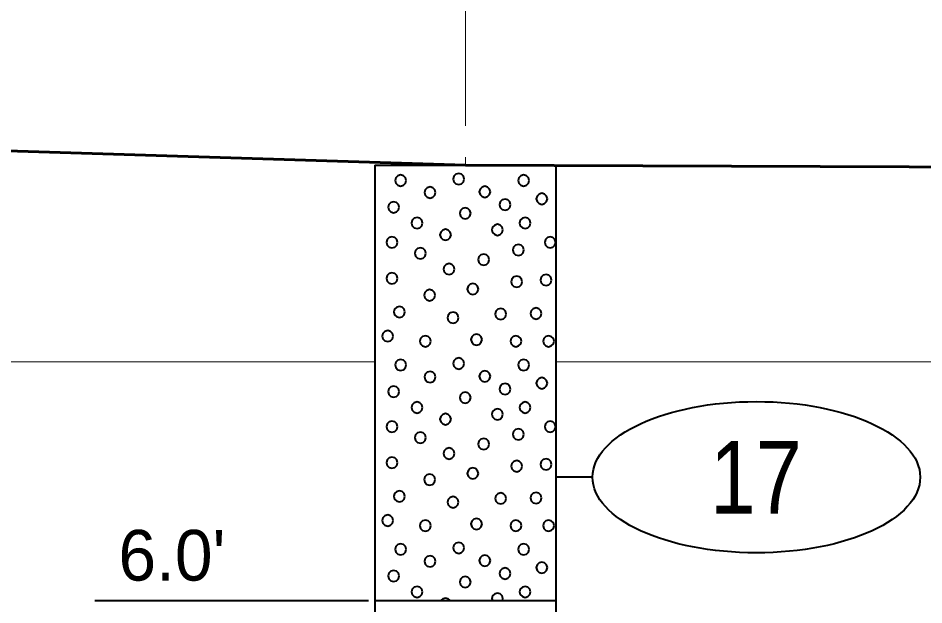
# Model space of a CAD drawing. Extents: x -76 to 974, y -1080 to -735.
# Drawn here: x 752.58 to 765.06, y -935.44 to -927.35 of the extents above; entities that cross this region are included whole.
import ezdxf
from ezdxf.enums import TextEntityAlignment as Align

# ---------------------------------------------------------------- set-up
doc = ezdxf.new("R2010")
doc.units = 0
doc.header["$LTSCALE"] = 0.36
doc.linetypes.add('DOT_DASHED', pattern=[7.7, 5, -1.2, 0.3, -1.2])
doc.linetypes.add('LONG_DASHED', pattern=[7.5, 6, -1.5])
for name, color, linetype, lineweight in [('27', 7, 'Continuous', 40), ('28', 7, 'LONG_DASHED', 60), ('7', 7, 'Continuous', 13)]:
    doc.layers.add(name, color=color, linetype=linetype, lineweight=lineweight)

msp = doc.modelspace()

# ---------------------------------------------------------------- linework, layer by layer
at = {"layer": '27'}
for p, q in [((757.4958, -929.3789), (757.4958, -935.3789)), ((757.4958, -929.3789), (759.9958, -929.3789)), ((759.9958, -935.3789), (759.9958, -929.3789)), ((760.4958, -933.6789), (759.9958, -933.6789)), ((753.6395, -935.3789), (757.4069, -935.3789)), ((757.4958, -935.3789), (759.9958, -935.3789)), ((757.4958, -935.3789), (757.4958, -941.3789)), ((759.9958, -941.3789), (759.9958, -935.3789))]:
    msp.add_line(p, q, dxfattribs=at)
for points in [[(757.9277, -929.5916), (757.9175, -929.5535), (757.8896, -929.5256), (757.8515, -929.5154), (757.8134, -929.5256), (757.7855, -929.5535), (757.7753, -929.5916), (757.7855, -929.6297), (757.8134, -929.6575), (757.8515, -929.6678), (757.8896, -929.6575), (757.9175, -929.6297)], [(758.7287, -929.572), (758.7184, -929.5339), (758.6906, -929.506), (758.6525, -929.4958), (758.6144, -929.506), (758.5865, -929.5339), (758.5763, -929.572), (758.5865, -929.6101), (758.6144, -929.638), (758.6525, -929.6482), (758.6906, -929.638), (758.7184, -929.6101)], [(759.6223, -929.5916), (759.6121, -929.5535), (759.5842, -929.5256), (759.5461, -929.5154), (759.508, -929.5256), (759.4801, -929.5535), (759.4699, -929.5916), (759.4801, -929.6297), (759.508, -929.6576), (759.5461, -929.6678), (759.5842, -929.6576), (759.6121, -929.6297)], [(758.3326, -929.7568), (758.3224, -929.7187), (758.2945, -929.6908), (758.2564, -929.6806), (758.2183, -929.6908), (758.1904, -929.7187), (758.1802, -929.7568), (758.1904, -929.7949), (758.2183, -929.8228), (758.2564, -929.833), (758.2945, -929.8228), (758.3224, -929.7949)], [(759.0877, -929.7478), (759.0775, -929.7097), (759.0496, -929.6818), (759.0115, -929.6716), (758.9734, -929.6818), (758.9455, -929.7097), (758.9353, -929.7478), (758.9455, -929.7859), (758.9734, -929.8138), (759.0115, -929.824), (759.0496, -929.8138), (759.0775, -929.7859)], [(759.8732, -929.8437), (759.863, -929.8056), (759.8351, -929.7777), (759.797, -929.7675), (759.7589, -929.7777), (759.731, -929.8056), (759.7208, -929.8437), (759.731, -929.8818), (759.7589, -929.9097), (759.797, -929.9199), (759.8351, -929.9097), (759.863, -929.8818)], [(757.8315, -929.9594), (757.8213, -929.9213), (757.7934, -929.8934), (757.7553, -929.8832), (757.7172, -929.8934), (757.6893, -929.9213), (757.6791, -929.9594), (757.6893, -929.9975), (757.7172, -930.0254), (757.7553, -930.0356), (757.7934, -930.0254), (757.8213, -929.9975)], [(759.3659, -929.9251), (759.3557, -929.887), (759.3278, -929.8591), (759.2897, -929.8489), (759.2516, -929.8591), (759.2237, -929.887), (759.2135, -929.9251), (759.2237, -929.9632), (759.2516, -929.9911), (759.2897, -930.0013), (759.3278, -929.9911), (759.3557, -929.9632)], [(758.8176, -930.0426), (758.8074, -930.0045), (758.7795, -929.9766), (758.7414, -929.9664), (758.7033, -929.9766), (758.6754, -930.0045), (758.6652, -930.0426), (758.6754, -930.0807), (758.7033, -930.1086), (758.7414, -930.1188), (758.7795, -930.1086), (758.8074, -930.0807)], [(758.1544, -930.1781), (758.1442, -930.14), (758.1163, -930.1121), (758.0782, -930.1019), (758.0401, -930.1121), (758.0122, -930.14), (758.002, -930.1781), (758.0122, -930.2162), (758.0401, -930.2441), (758.0782, -930.2543), (758.1163, -930.2441), (758.1442, -930.2162)], [(759.6431, -930.1781), (759.6329, -930.14), (759.605, -930.1121), (759.5669, -930.1019), (759.5288, -930.1121), (759.5009, -930.14), (759.4907, -930.1781), (759.5009, -930.2162), (759.5288, -930.2441), (759.5669, -930.2543), (759.605, -930.2441), (759.6329, -930.2162)], [(758.546, -930.3395), (758.5358, -930.3014), (758.5079, -930.2735), (758.4698, -930.2633), (758.4317, -930.2735), (758.4038, -930.3014), (758.3936, -930.3395), (758.4038, -930.3776), (758.4317, -930.4055), (758.4698, -930.4157), (758.5079, -930.4055), (758.5358, -930.3776)], [(759.2617, -930.2709), (759.2515, -930.2328), (759.2236, -930.2049), (759.1855, -930.1947), (759.1474, -930.2049), (759.1195, -930.2328), (759.1093, -930.2709), (759.1195, -930.309), (759.1474, -930.3369), (759.1855, -930.3471), (759.2236, -930.3369), (759.2515, -930.309)], [(757.8086, -930.4438), (757.7984, -930.4057), (757.7705, -930.3778), (757.7324, -930.3676), (757.6943, -930.3778), (757.6664, -930.4057), (757.6562, -930.4438), (757.6664, -930.4819), (757.6943, -930.5097), (757.7324, -930.52), (757.7705, -930.5097), (757.7984, -930.4819)], [(759.9889, -930.4438), (759.9786, -930.4057), (759.9508, -930.3778), (759.9127, -930.3676), (759.8746, -930.3778), (759.8467, -930.4057), (759.8365, -930.4438), (759.8467, -930.4819), (759.8746, -930.5097), (759.9127, -930.52), (759.9508, -930.5097), (759.9786, -930.4819)], [(758.2002, -930.5938), (758.19, -930.5557), (758.1621, -930.5278), (758.124, -930.5176), (758.0859, -930.5278), (758.058, -930.5557), (758.0478, -930.5938), (758.058, -930.6319), (758.0859, -930.6598), (758.124, -930.67), (758.1621, -930.6598), (758.19, -930.6319)], [(759.5503, -930.548), (759.5401, -930.5099), (759.5122, -930.482), (759.4741, -930.4718), (759.436, -930.482), (759.4081, -930.5099), (759.3979, -930.548), (759.4081, -930.5861), (759.436, -930.614), (759.4741, -930.6242), (759.5122, -930.614), (759.5401, -930.5861)], [(759.0723, -930.6815), (759.0621, -930.6434), (759.0342, -930.6155), (758.9961, -930.6053), (758.958, -930.6155), (758.9301, -930.6434), (758.9199, -930.6815), (758.9301, -930.7196), (758.958, -930.7475), (758.9961, -930.7577), (759.0342, -930.7475), (759.0621, -930.7196)], [(758.5943, -930.8124), (758.5841, -930.7743), (758.5562, -930.7464), (758.5181, -930.7362), (758.48, -930.7464), (758.4521, -930.7743), (758.4419, -930.8124), (758.4521, -930.8505), (758.48, -930.8784), (758.5181, -930.8886), (758.5562, -930.8784), (758.5841, -930.8505)], [(757.8086, -930.9396), (757.7984, -930.9015), (757.7705, -930.8736), (757.7324, -930.8634), (757.6943, -930.8736), (757.6664, -930.9015), (757.6562, -930.9396), (757.6664, -930.9777), (757.6943, -931.0055), (757.7324, -931.0158), (757.7705, -931.0055), (757.7984, -930.9777)], [(759.5274, -930.9866), (759.5172, -930.9485), (759.4893, -930.9206), (759.4512, -930.9104), (759.4131, -930.9206), (759.3852, -930.9485), (759.375, -930.9866), (759.3852, -931.0247), (759.4131, -931.0526), (759.4512, -931.0628), (759.4893, -931.0526), (759.5172, -931.0247)], [(759.9316, -930.9624), (759.9214, -930.9243), (759.8935, -930.8964), (759.8554, -930.8862), (759.8173, -930.8964), (759.7895, -930.9243), (759.7792, -930.9624), (759.7895, -931.0005), (759.8173, -931.0284), (759.8554, -931.0386), (759.8935, -931.0284), (759.9214, -931.0005)], [(758.9223, -931.087), (758.912, -931.0489), (758.8842, -931.021), (758.8461, -931.0108), (758.808, -931.021), (758.7801, -931.0489), (758.7699, -931.087), (758.7801, -931.1251), (758.808, -931.153), (758.8461, -931.1632), (758.8842, -931.153), (758.912, -931.1251)], [(758.3273, -931.1709), (758.3171, -931.1328), (758.2892, -931.1049), (758.2511, -931.0947), (758.213, -931.1049), (758.1851, -931.1328), (758.1749, -931.1709), (758.1851, -931.209), (758.213, -931.2369), (758.2511, -931.2471), (758.2892, -931.2369), (758.3171, -931.209)], [(757.9116, -931.4023), (757.9014, -931.3642), (757.8735, -931.3363), (757.8354, -931.3261), (757.7973, -931.3363), (757.7694, -931.3642), (757.7592, -931.4023), (757.7694, -931.4404), (757.7973, -931.4683), (757.8354, -931.4785), (757.8735, -931.4683), (757.9014, -931.4404)], [(758.6502, -931.4824), (758.64, -931.4443), (758.6121, -931.4164), (758.574, -931.4062), (758.5359, -931.4164), (758.508, -931.4443), (758.4978, -931.4824), (758.508, -931.5205), (758.5359, -931.5484), (758.574, -931.5586), (758.6121, -931.5484), (758.64, -931.5205)], [(759.3075, -931.4315), (759.2972, -931.3934), (759.2694, -931.3655), (759.2313, -931.3553), (759.1932, -931.3655), (759.1653, -931.3934), (759.1551, -931.4315), (759.1653, -931.4696), (759.1932, -931.4975), (759.2313, -931.5077), (759.2694, -931.4975), (759.2972, -931.4696)], [(759.7931, -931.4239), (759.7829, -931.3858), (759.755, -931.3579), (759.7169, -931.3477), (759.6788, -931.3579), (759.6509, -931.3858), (759.6407, -931.4239), (759.6509, -931.462), (759.6788, -931.4899), (759.7169, -931.5001), (759.755, -931.4899), (759.7829, -931.462)], [(757.7501, -931.7354), (757.7399, -931.6973), (757.712, -931.6694), (757.6739, -931.6592), (757.6358, -931.6694), (757.608, -931.6973), (757.5977, -931.7354), (757.608, -931.7735), (757.6358, -931.8014), (757.6739, -931.8116), (757.712, -931.8014), (757.7399, -931.7735)], [(758.2688, -931.8053), (758.2586, -931.7672), (758.2307, -931.7393), (758.1926, -931.7291), (758.1545, -931.7393), (758.1266, -931.7672), (758.1164, -931.8053), (758.1266, -931.8434), (758.1545, -931.8713), (758.1926, -931.8815), (758.2307, -931.8713), (758.2586, -931.8434)], [(758.9731, -931.7824), (758.9629, -931.7443), (758.935, -931.7164), (758.8969, -931.7062), (758.8588, -931.7164), (758.8309, -931.7443), (758.8207, -931.7824), (758.8309, -931.8205), (758.8588, -931.8484), (758.8969, -931.8586), (758.935, -931.8484), (758.9629, -931.8205)], [(759.5159, -931.8053), (759.5057, -931.7672), (759.4778, -931.7393), (759.4397, -931.7291), (759.4016, -931.7393), (759.3738, -931.7672), (759.3635, -931.8053), (759.3738, -931.8434), (759.4016, -931.8713), (759.4397, -931.8815), (759.4778, -931.8713), (759.5057, -931.8434)], [(759.966, -931.8053), (759.9558, -931.7672), (759.9279, -931.7393), (759.8898, -931.7291), (759.8517, -931.7393), (759.8238, -931.7672), (759.8136, -931.8053), (759.8238, -931.8434), (759.8517, -931.8713), (759.8898, -931.8815), (759.9279, -931.8713), (759.9558, -931.8434)], [(757.9277, -932.1316), (757.9175, -932.0935), (757.8896, -932.0656), (757.8515, -932.0554), (757.8134, -932.0656), (757.7855, -932.0935), (757.7753, -932.1316), (757.7855, -932.1697), (757.8134, -932.1975), (757.8515, -932.2078), (757.8896, -932.1975), (757.9175, -932.1697)], [(758.7287, -932.112), (758.7184, -932.0739), (758.6906, -932.046), (758.6525, -932.0358), (758.6144, -932.046), (758.5865, -932.0739), (758.5763, -932.112), (758.5865, -932.1501), (758.6144, -932.178), (758.6525, -932.1882), (758.6906, -932.178), (758.7184, -932.1501)], [(759.6223, -932.1316), (759.6121, -932.0935), (759.5842, -932.0656), (759.5461, -932.0554), (759.508, -932.0656), (759.4801, -932.0935), (759.4699, -932.1316), (759.4801, -932.1697), (759.508, -932.1976), (759.5461, -932.2078), (759.5842, -932.1976), (759.6121, -932.1697)], [(758.3326, -932.2968), (758.3224, -932.2587), (758.2945, -932.2308), (758.2564, -932.2206), (758.2183, -932.2308), (758.1904, -932.2587), (758.1802, -932.2968), (758.1904, -932.3349), (758.2183, -932.3628), (758.2564, -932.373), (758.2945, -932.3628), (758.3224, -932.3349)], [(759.0877, -932.2878), (759.0775, -932.2497), (759.0496, -932.2218), (759.0115, -932.2116), (758.9734, -932.2218), (758.9455, -932.2497), (758.9353, -932.2878), (758.9455, -932.3259), (758.9734, -932.3538), (759.0115, -932.364), (759.0496, -932.3538), (759.0775, -932.3259)], [(759.3659, -932.4651), (759.3557, -932.427), (759.3278, -932.3991), (759.2897, -932.3889), (759.2516, -932.3991), (759.2237, -932.427), (759.2135, -932.4651), (759.2237, -932.5032), (759.2516, -932.5311), (759.2897, -932.5413), (759.3278, -932.5311), (759.3557, -932.5032)], [(759.8732, -932.3837), (759.863, -932.3456), (759.8351, -932.3177), (759.797, -932.3075), (759.7589, -932.3177), (759.731, -932.3456), (759.7208, -932.3837), (759.731, -932.4218), (759.7589, -932.4497), (759.797, -932.4599), (759.8351, -932.4497), (759.863, -932.4218)], [(757.8315, -932.4994), (757.8213, -932.4613), (757.7934, -932.4334), (757.7553, -932.4232), (757.7172, -932.4334), (757.6893, -932.4613), (757.6791, -932.4994), (757.6893, -932.5375), (757.7172, -932.5654), (757.7553, -932.5756), (757.7934, -932.5654), (757.8213, -932.5375)], [(758.8176, -932.5826), (758.8074, -932.5445), (758.7795, -932.5166), (758.7414, -932.5064), (758.7033, -932.5166), (758.6754, -932.5445), (758.6652, -932.5826), (758.6754, -932.6207), (758.7033, -932.6486), (758.7414, -932.6588), (758.7795, -932.6486), (758.8074, -932.6207)], [(758.1544, -932.7181), (758.1442, -932.68), (758.1163, -932.6521), (758.0782, -932.6419), (758.0401, -932.6521), (758.0122, -932.68), (758.002, -932.7181), (758.0122, -932.7562), (758.0401, -932.7841), (758.0782, -932.7943), (758.1163, -932.7841), (758.1442, -932.7562)], [(759.6431, -932.7181), (759.6329, -932.68), (759.605, -932.6521), (759.5669, -932.6419), (759.5288, -932.6521), (759.5009, -932.68), (759.4907, -932.7181), (759.5009, -932.7562), (759.5288, -932.7841), (759.5669, -932.7943), (759.605, -932.7841), (759.6329, -932.7562)], [(759.2617, -932.8109), (759.2515, -932.7728), (759.2236, -932.7449), (759.1855, -932.7347), (759.1474, -932.7449), (759.1195, -932.7728), (759.1093, -932.8109), (759.1195, -932.849), (759.1474, -932.8769), (759.1855, -932.8871), (759.2236, -932.8769), (759.2515, -932.849)], [(757.8086, -932.9838), (757.7984, -932.9457), (757.7705, -932.9178), (757.7324, -932.9076), (757.6943, -932.9178), (757.6664, -932.9457), (757.6562, -932.9838), (757.6664, -933.0219), (757.6943, -933.0497), (757.7324, -933.06), (757.7705, -933.0497), (757.7984, -933.0219)], [(758.546, -932.8795), (758.5358, -932.8414), (758.5079, -932.8135), (758.4698, -932.8033), (758.4317, -932.8135), (758.4038, -932.8414), (758.3936, -932.8795), (758.4038, -932.9176), (758.4317, -932.9455), (758.4698, -932.9557), (758.5079, -932.9455), (758.5358, -932.9176)], [(759.9889, -932.9838), (759.9786, -932.9457), (759.9508, -932.9178), (759.9127, -932.9076), (759.8746, -932.9178), (759.8467, -932.9457), (759.8365, -932.9838), (759.8467, -933.0219), (759.8746, -933.0497), (759.9127, -933.06), (759.9508, -933.0497), (759.9786, -933.0219)], [(759.5503, -933.088), (759.5401, -933.0499), (759.5122, -933.022), (759.4741, -933.0118), (759.436, -933.022), (759.4081, -933.0499), (759.3979, -933.088), (759.4081, -933.1261), (759.436, -933.154), (759.4741, -933.1642), (759.5122, -933.154), (759.5401, -933.1261)], [(758.2002, -933.1338), (758.19, -933.0957), (758.1621, -933.0678), (758.124, -933.0576), (758.0859, -933.0678), (758.058, -933.0957), (758.0478, -933.1338), (758.058, -933.1719), (758.0859, -933.1998), (758.124, -933.21), (758.1621, -933.1998), (758.19, -933.1719)], [(759.0723, -933.2215), (759.0621, -933.1834), (759.0342, -933.1555), (758.9961, -933.1453), (758.958, -933.1555), (758.9301, -933.1834), (758.9199, -933.2215), (758.9301, -933.2596), (758.958, -933.2875), (758.9961, -933.2977), (759.0342, -933.2875), (759.0621, -933.2596)], [(758.5943, -933.3524), (758.5841, -933.3143), (758.5562, -933.2864), (758.5181, -933.2762), (758.48, -933.2864), (758.4521, -933.3143), (758.4419, -933.3524), (758.4521, -933.3905), (758.48, -933.4184), (758.5181, -933.4286), (758.5562, -933.4184), (758.5841, -933.3905)], [(757.8086, -933.4796), (757.7984, -933.4415), (757.7705, -933.4136), (757.7324, -933.4034), (757.6943, -933.4136), (757.6664, -933.4415), (757.6562, -933.4796), (757.6664, -933.5177), (757.6943, -933.5455), (757.7324, -933.5558), (757.7705, -933.5455), (757.7984, -933.5177)], [(759.5274, -933.5266), (759.5172, -933.4885), (759.4893, -933.4606), (759.4512, -933.4504), (759.4131, -933.4606), (759.3852, -933.4885), (759.375, -933.5266), (759.3852, -933.5647), (759.4131, -933.5926), (759.4512, -933.6028), (759.4893, -933.5926), (759.5172, -933.5647)], [(759.9316, -933.5024), (759.9214, -933.4643), (759.8935, -933.4364), (759.8554, -933.4262), (759.8173, -933.4364), (759.7895, -933.4643), (759.7792, -933.5024), (759.7895, -933.5405), (759.8173, -933.5684), (759.8554, -933.5786), (759.8935, -933.5684), (759.9214, -933.5405)], [(758.3273, -933.7109), (758.3171, -933.6728), (758.2892, -933.6449), (758.2511, -933.6347), (758.213, -933.6449), (758.1851, -933.6728), (758.1749, -933.7109), (758.1851, -933.749), (758.213, -933.7769), (758.2511, -933.7871), (758.2892, -933.7769), (758.3171, -933.749)], [(758.9223, -933.627), (758.912, -933.5889), (758.8842, -933.561), (758.8461, -933.5508), (758.808, -933.561), (758.7801, -933.5889), (758.7699, -933.627), (758.7801, -933.6651), (758.808, -933.693), (758.8461, -933.7032), (758.8842, -933.693), (758.912, -933.6651)], [(757.9116, -933.9423), (757.9014, -933.9042), (757.8735, -933.8763), (757.8354, -933.8661), (757.7973, -933.8763), (757.7694, -933.9042), (757.7592, -933.9423), (757.7694, -933.9804), (757.7973, -934.0083), (757.8354, -934.0185), (757.8735, -934.0083), (757.9014, -933.9804)], [(759.3075, -933.9715), (759.2972, -933.9334), (759.2694, -933.9055), (759.2313, -933.8953), (759.1932, -933.9055), (759.1653, -933.9334), (759.1551, -933.9715), (759.1653, -934.0096), (759.1932, -934.0375), (759.2313, -934.0477), (759.2694, -934.0375), (759.2972, -934.0096)], [(759.7931, -933.9639), (759.7829, -933.9258), (759.755, -933.8979), (759.7169, -933.8877), (759.6788, -933.8979), (759.6509, -933.9258), (759.6407, -933.9639), (759.6509, -934.002), (759.6788, -934.0299), (759.7169, -934.0401), (759.755, -934.0299), (759.7829, -934.002)], [(758.6502, -934.0224), (758.64, -933.9843), (758.6121, -933.9564), (758.574, -933.9462), (758.5359, -933.9564), (758.508, -933.9843), (758.4978, -934.0224), (758.508, -934.0605), (758.5359, -934.0884), (758.574, -934.0986), (758.6121, -934.0884), (758.64, -934.0605)], [(757.7501, -934.2754), (757.7399, -934.2373), (757.712, -934.2094), (757.6739, -934.1992), (757.6358, -934.2094), (757.608, -934.2373), (757.5977, -934.2754), (757.608, -934.3135), (757.6358, -934.3414), (757.6739, -934.3516), (757.712, -934.3414), (757.7399, -934.3135)], [(758.2688, -934.3453), (758.2586, -934.3072), (758.2307, -934.2793), (758.1926, -934.2691), (758.1545, -934.2793), (758.1266, -934.3072), (758.1164, -934.3453), (758.1266, -934.3834), (758.1545, -934.4113), (758.1926, -934.4215), (758.2307, -934.4113), (758.2586, -934.3834)], [(758.9731, -934.3224), (758.9629, -934.2843), (758.935, -934.2564), (758.8969, -934.2462), (758.8588, -934.2564), (758.8309, -934.2843), (758.8207, -934.3224), (758.8309, -934.3605), (758.8588, -934.3884), (758.8969, -934.3986), (758.935, -934.3884), (758.9629, -934.3605)], [(759.5159, -934.3453), (759.5057, -934.3072), (759.4778, -934.2793), (759.4397, -934.2691), (759.4016, -934.2793), (759.3738, -934.3072), (759.3635, -934.3453), (759.3738, -934.3834), (759.4016, -934.4113), (759.4397, -934.4215), (759.4778, -934.4113), (759.5057, -934.3834)], [(759.966, -934.3453), (759.9558, -934.3072), (759.9279, -934.2793), (759.8898, -934.2691), (759.8517, -934.2793), (759.8238, -934.3072), (759.8136, -934.3453), (759.8238, -934.3834), (759.8517, -934.4113), (759.8898, -934.4215), (759.9279, -934.4113), (759.9558, -934.3834)], [(757.9277, -934.6716), (757.9175, -934.6335), (757.8896, -934.6056), (757.8515, -934.5954), (757.8134, -934.6056), (757.7855, -934.6335), (757.7753, -934.6716), (757.7855, -934.7097), (757.8134, -934.7375), (757.8515, -934.7478), (757.8896, -934.7375), (757.9175, -934.7097)], [(758.7287, -934.652), (758.7184, -934.6139), (758.6906, -934.586), (758.6525, -934.5758), (758.6144, -934.586), (758.5865, -934.6139), (758.5763, -934.652), (758.5865, -934.6901), (758.6144, -934.718), (758.6525, -934.7282), (758.6906, -934.718), (758.7184, -934.6901)], [(759.6223, -934.6716), (759.6121, -934.6335), (759.5842, -934.6056), (759.5461, -934.5954), (759.508, -934.6056), (759.4801, -934.6335), (759.4699, -934.6716), (759.4801, -934.7097), (759.508, -934.7376), (759.5461, -934.7478), (759.5842, -934.7376), (759.6121, -934.7097)], [(758.3326, -934.8368), (758.3224, -934.7987), (758.2945, -934.7708), (758.2564, -934.7606), (758.2183, -934.7708), (758.1904, -934.7987), (758.1802, -934.8368), (758.1904, -934.8749), (758.2183, -934.9028), (758.2564, -934.913), (758.2945, -934.9028), (758.3224, -934.8749)], [(759.0877, -934.8278), (759.0775, -934.7897), (759.0496, -934.7618), (759.0115, -934.7516), (758.9734, -934.7618), (758.9455, -934.7897), (758.9353, -934.8278), (758.9455, -934.8659), (758.9734, -934.8938), (759.0115, -934.904), (759.0496, -934.8938), (759.0775, -934.8659)], [(759.8732, -934.9237), (759.863, -934.8856), (759.8351, -934.8577), (759.797, -934.8475), (759.7589, -934.8577), (759.731, -934.8856), (759.7208, -934.9237), (759.731, -934.9618), (759.7589, -934.9897), (759.797, -934.9999), (759.8351, -934.9897), (759.863, -934.9618)], [(757.8315, -935.0394), (757.8213, -935.0013), (757.7934, -934.9734), (757.7553, -934.9632), (757.7172, -934.9734), (757.6893, -935.0013), (757.6791, -935.0394), (757.6893, -935.0775), (757.7172, -935.1054), (757.7553, -935.1156), (757.7934, -935.1054), (757.8213, -935.0775)], [(759.3659, -935.0051), (759.3557, -934.967), (759.3278, -934.9391), (759.2897, -934.9289), (759.2516, -934.9391), (759.2237, -934.967), (759.2135, -935.0051), (759.2237, -935.0432), (759.2516, -935.0711), (759.2897, -935.0813), (759.3278, -935.0711), (759.3557, -935.0432)], [(758.8176, -935.1226), (758.8074, -935.0845), (758.7795, -935.0566), (758.7414, -935.0464), (758.7033, -935.0566), (758.6754, -935.0845), (758.6652, -935.1226), (758.6754, -935.1607), (758.7033, -935.1886), (758.7414, -935.1988), (758.7795, -935.1886), (758.8074, -935.1607)], [(758.1544, -935.2581), (758.1442, -935.22), (758.1163, -935.1921), (758.0782, -935.1819), (758.0401, -935.1921), (758.0122, -935.22), (758.002, -935.2581), (758.0122, -935.2962), (758.0401, -935.3241), (758.0782, -935.3343), (758.1163, -935.3241), (758.1442, -935.2962)], [(759.2617, -935.3509), (759.2515, -935.3128), (759.2236, -935.2849), (759.1855, -935.2747), (759.1474, -935.2849), (759.1195, -935.3128), (759.1093, -935.3509), (759.1168, -935.3789), (759.2542, -935.3789)], [(759.6431, -935.2581), (759.6329, -935.22), (759.605, -935.1921), (759.5669, -935.1819), (759.5288, -935.1921), (759.5009, -935.22), (759.4907, -935.2581), (759.5009, -935.2962), (759.5288, -935.3241), (759.5669, -935.3343), (759.605, -935.3241), (759.6329, -935.2962)], [(758.5079, -935.3535), (758.4698, -935.3433), (758.4317, -935.3535), (758.4063, -935.3789), (758.5333, -935.3789)]]:
    msp.add_lwpolyline(points, close=True, dxfattribs=at)
msp.add_ellipse((762.7532, -933.6789), major_axis=(2.2574, 0), ratio=0.461538, dxfattribs=at)
at = {"layer": '28', "linetype": 'Continuous'}
msp.add_lwpolyline([(746.2457, -928.99), (758.7457, -929.3789), (769.7457, -929.42), (778.7457, -928.44), (793.7457, -929.179), (798.7457, -929.04)], dxfattribs=at)
at = {"layer": '7', "linetype": 'DOT_DASHED'}
msp.add_line((758.7457, -902.09), (758.7457, -929.3789), dxfattribs=at)
at = {"layer": '7'}
for p, q in [((726.8972, -932.09), (757.4958, -932.09)), ((759.9958, -932.09), (792.4513, -932.09))]:
    msp.add_line(p, q, dxfattribs=at)

# ---------------------------------------------------------------- texts
at = {"layer": '27', "width": 0.85}
msp.add_text('17', height=1, dxfattribs=at).set_placement((762.7458, -934.1788), align=Align.CENTER)
at = {"layer": '27'}
msp.add_text("6.0'", height=0.6976, dxfattribs=at).set_placement((753.9635, -935.1025))

doc.saveas('drawing.dxf')
